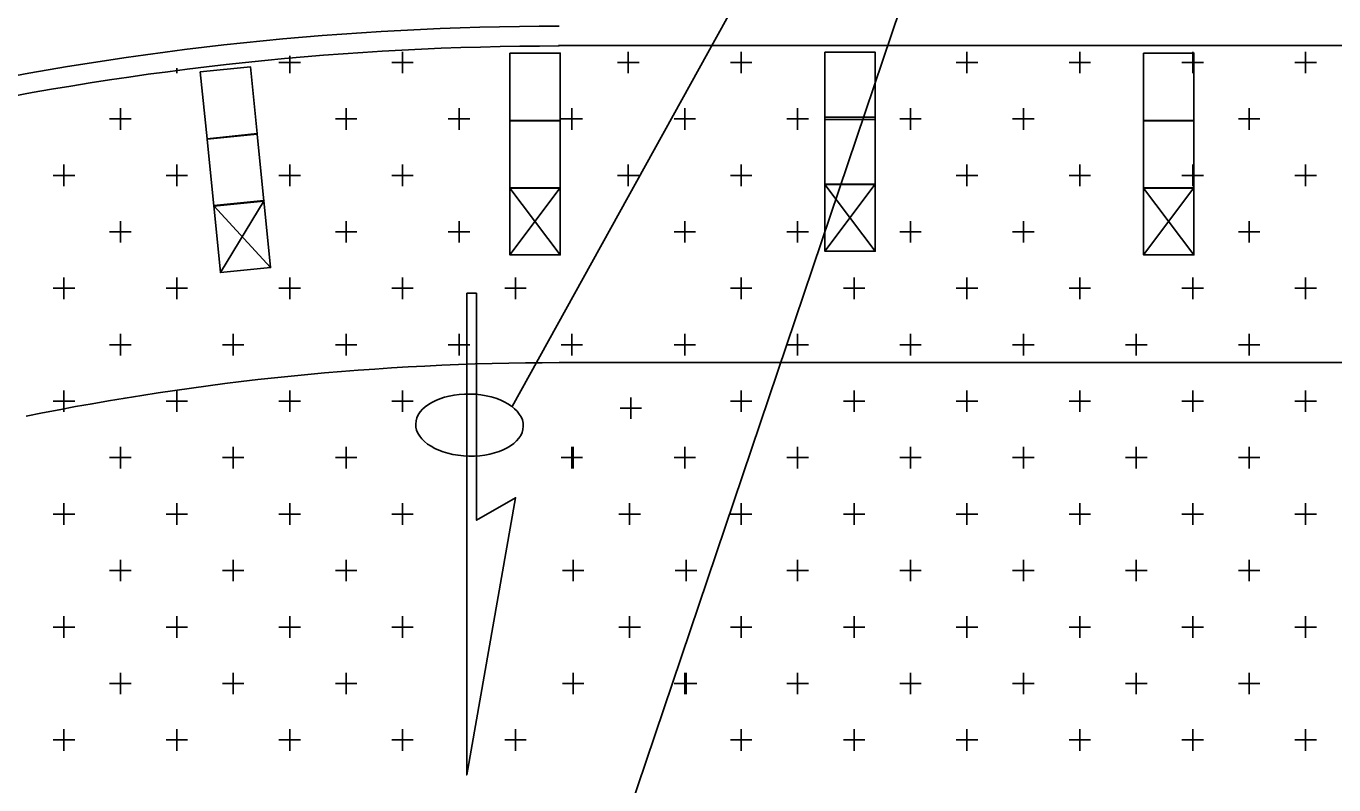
# Model space of a CAD drawing. Extents: x 1312564.2 to 1312581.5, y 1207298.4 to 1207352.6.
# Drawn here: x 1312578.225 to 1312578.951, y 1207305.293 to 1207305.715 of the extents above; entities that cross this region are included whole.
import ezdxf

# ---------------------------------------------------------------- set-up
doc = ezdxf.new("R2010")
doc.units = 0
for name, color, linetype in [('Level 10', 7, 'Continuous'), ('Level 15', 7, 'Continuous'), ('Level 2', 7, 'Continuous'), ('Level 20', 7, 'Continuous'), ('Level 21', 7, 'Continuous'), ('Level 8', 7, 'Continuous')]:
    doc.layers.add(name, color=color, linetype=linetype)

msp = doc.modelspace()

# ---------------------------------------------------------------- linework, layer by layer
at = {"layer": 'Level 10'}
for p, q in [((1312578.52059, 1207305.70377), (1312580.94163, 1207305.70377)), ((1312578.52084, 1207305.70355), (1312578.52059, 1207305.70377))]:
    msp.add_line(p, q, dxfattribs=at)
msp.add_arc((1312578.52133, 1207304.03357), 1.66997, 90.01657, 113.93173, dxfattribs=at)
at = {"layer": 'Level 15'}
for points in [[(1312578.93622, 1207306.15693), (1312578.85649, 1207306.15693), (1312578.49489, 1207305.50331)], [(1312578.93622, 1207306.15693), (1312578.85649, 1207306.15693), (1312578.49632, 1207305.09033)]]:
    msp.add_lwpolyline(points, dxfattribs=at)
msp.add_ellipse((1312578.47112, 1207305.49296), major_axis=(0.02989, -0.00062), ratio=0.57735, dxfattribs=at)
at = {"layer": 'Level 2'}
msp.add_line((1312578.52088, 1207305.52766), (1312579.22363, 1207305.52766), dxfattribs=at)
msp.add_arc((1312578.52133, 1207304.03357), 1.49408, 90.01657, 101.44681, dxfattribs=at)
at = {"layer": 'Level 20'}
msp.add_line((1312578.47502, 1207305.56622), (1312578.46957, 1207305.56622), dxfattribs=at)
msp.add_lwpolyline([(1312578.46957, 1207305.56622), (1312578.46957, 1207305.29867), (1312578.49671, 1207305.45263), (1312578.47502, 1207305.4401), (1312578.47502, 1207305.56622)], dxfattribs=at)
at = {"layer": 'Level 21'}
for p, q in [((1312578.43393, 1207305.68841), (1312578.43393, 1207305.70037)), ((1312578.55936, 1207305.68841), (1312578.55936, 1207305.70037)), ((1312578.62207, 1207305.68841), (1312578.62207, 1207305.70037)), ((1312578.7475, 1207305.68841), (1312578.7475, 1207305.70037)), ((1312578.81021, 1207305.68841), (1312578.81021, 1207305.70037)), ((1312578.87293, 1207305.68841), (1312578.87293, 1207305.70037)), ((1312578.93564, 1207305.68841), (1312578.93564, 1207305.70037)), ((1312578.30851, 1207305.68841), (1312578.30851, 1207305.69117)), ((1312578.36524, 1207305.69439), (1312578.3772, 1207305.69439)), ((1312578.37122, 1207305.68841), (1312578.37122, 1207305.69801)), ((1312578.42795, 1207305.69439), (1312578.43991, 1207305.69439)), ((1312578.55338, 1207305.69439), (1312578.56534, 1207305.69439)), ((1312578.61609, 1207305.69439), (1312578.62805, 1207305.69439)), ((1312578.74152, 1207305.69439), (1312578.75348, 1207305.69439)), ((1312578.80423, 1207305.69439), (1312578.81619, 1207305.69439)), ((1312578.86695, 1207305.69439), (1312578.87891, 1207305.69439)), ((1312578.92966, 1207305.69439), (1312578.94162, 1207305.69439)), ((1312578.27117, 1207305.66303), (1312578.28313, 1207305.66303)), ((1312578.27715, 1207305.65705), (1312578.27715, 1207305.66901)), ((1312578.3966, 1207305.66303), (1312578.40258, 1207305.66303)), ((1312578.40258, 1207305.65705), (1312578.40258, 1207305.66901)), ((1312578.40258, 1207305.66303), (1312578.40856, 1207305.66303)), ((1312578.45931, 1207305.66303), (1312578.47127, 1207305.66303)), ((1312578.46529, 1207305.65705), (1312578.46529, 1207305.66901)), ((1312578.52202, 1207305.66303), (1312578.53398, 1207305.66303)), ((1312578.528, 1207305.65705), (1312578.528, 1207305.66901)), ((1312578.58474, 1207305.66303), (1312578.5967, 1207305.66303)), ((1312578.59072, 1207305.65705), (1312578.59072, 1207305.66901)), ((1312578.64745, 1207305.66303), (1312578.65941, 1207305.66303)), ((1312578.65343, 1207305.65705), (1312578.65343, 1207305.66901)), ((1312578.71016, 1207305.66303), (1312578.72212, 1207305.66303)), ((1312578.71614, 1207305.65705), (1312578.71614, 1207305.66901)), ((1312578.77288, 1207305.66303), (1312578.77886, 1207305.66303)), ((1312578.77886, 1207305.65705), (1312578.77886, 1207305.66901)), ((1312578.77886, 1207305.66303), (1312578.78484, 1207305.66303)), ((1312578.8983, 1207305.66303), (1312578.91026, 1207305.66303)), ((1312578.90428, 1207305.65705), (1312578.90428, 1207305.66901)), ((1312578.24579, 1207305.6257), (1312578.24579, 1207305.63766)), ((1312578.30851, 1207305.6257), (1312578.30851, 1207305.63766)), ((1312578.37122, 1207305.6257), (1312578.37122, 1207305.63766)), ((1312578.43393, 1207305.6257), (1312578.43393, 1207305.63766)), ((1312578.55936, 1207305.6257), (1312578.55936, 1207305.63766)), ((1312578.62207, 1207305.6257), (1312578.62207, 1207305.63766)), ((1312578.7475, 1207305.6257), (1312578.7475, 1207305.63766)), ((1312578.81021, 1207305.6257), (1312578.81021, 1207305.63766)), ((1312578.87293, 1207305.6257), (1312578.87293, 1207305.63766)), ((1312578.93564, 1207305.6257), (1312578.93564, 1207305.63766)), ((1312578.23981, 1207305.63168), (1312578.25177, 1207305.63168)), ((1312578.30253, 1207305.63168), (1312578.31449, 1207305.63168)), ((1312578.36524, 1207305.63168), (1312578.3772, 1207305.63168)), ((1312578.42795, 1207305.63168), (1312578.43991, 1207305.63168)), ((1312578.55338, 1207305.63168), (1312578.56534, 1207305.63168)), ((1312578.61609, 1207305.63168), (1312578.62805, 1207305.63168)), ((1312578.74152, 1207305.63168), (1312578.75348, 1207305.63168)), ((1312578.80423, 1207305.63168), (1312578.81619, 1207305.63168)), ((1312578.86695, 1207305.63168), (1312578.87891, 1207305.63168)), ((1312578.92966, 1207305.63168), (1312578.94162, 1207305.63168)), ((1312578.27715, 1207305.60032), (1312578.27715, 1207305.6063)), ((1312578.40258, 1207305.60032), (1312578.40258, 1207305.6063)), ((1312578.46529, 1207305.60032), (1312578.46529, 1207305.6063)), ((1312578.59072, 1207305.60032), (1312578.59072, 1207305.6063)), ((1312578.65343, 1207305.60032), (1312578.65343, 1207305.6063)), ((1312578.71614, 1207305.60032), (1312578.71614, 1207305.6063)), ((1312578.77886, 1207305.60032), (1312578.77886, 1207305.6063)), ((1312578.90428, 1207305.60032), (1312578.90428, 1207305.6063)), ((1312578.27117, 1207305.60032), (1312578.28313, 1207305.60032)), ((1312578.27715, 1207305.59434), (1312578.27715, 1207305.60032)), ((1312578.3966, 1207305.60032), (1312578.40258, 1207305.60032)), ((1312578.40258, 1207305.59434), (1312578.40258, 1207305.60032)), ((1312578.40258, 1207305.60032), (1312578.40856, 1207305.60032)), ((1312578.45931, 1207305.60032), (1312578.47127, 1207305.60032)), ((1312578.46529, 1207305.59434), (1312578.46529, 1207305.60032)), ((1312578.58474, 1207305.60032), (1312578.5967, 1207305.60032)), ((1312578.59072, 1207305.59434), (1312578.59072, 1207305.60032)), ((1312578.64745, 1207305.60032), (1312578.65941, 1207305.60032)), ((1312578.65343, 1207305.59434), (1312578.65343, 1207305.60032)), ((1312578.71016, 1207305.60032), (1312578.72212, 1207305.60032)), ((1312578.71614, 1207305.59434), (1312578.71614, 1207305.60032)), ((1312578.77288, 1207305.60032), (1312578.77886, 1207305.60032)), ((1312578.77886, 1207305.59434), (1312578.77886, 1207305.60032)), ((1312578.77886, 1207305.60032), (1312578.78484, 1207305.60032)), ((1312578.8983, 1207305.60032), (1312578.91026, 1207305.60032)), ((1312578.90428, 1207305.59434), (1312578.90428, 1207305.60032)), ((1312578.24579, 1207305.56298), (1312578.24579, 1207305.57494)), ((1312578.30851, 1207305.56298), (1312578.30851, 1207305.57494)), ((1312578.37122, 1207305.56298), (1312578.37122, 1207305.57494)), ((1312578.43393, 1207305.56298), (1312578.43393, 1207305.57494)), ((1312578.49665, 1207305.56298), (1312578.49665, 1207305.57494)), ((1312578.62207, 1207305.56298), (1312578.62207, 1207305.57494)), ((1312578.68479, 1207305.56298), (1312578.68479, 1207305.57494)), ((1312578.7475, 1207305.56298), (1312578.7475, 1207305.57494)), ((1312578.81021, 1207305.56298), (1312578.81021, 1207305.57494)), ((1312578.87293, 1207305.56298), (1312578.87293, 1207305.57494)), ((1312578.93564, 1207305.56298), (1312578.93564, 1207305.57494)), ((1312578.23981, 1207305.56896), (1312578.25177, 1207305.56896)), ((1312578.30253, 1207305.56896), (1312578.31449, 1207305.56896)), ((1312578.36524, 1207305.56896), (1312578.3772, 1207305.56896)), ((1312578.42795, 1207305.56896), (1312578.43991, 1207305.56896)), ((1312578.49067, 1207305.56896), (1312578.50263, 1207305.56896)), ((1312578.61609, 1207305.56896), (1312578.62805, 1207305.56896)), ((1312578.67881, 1207305.56896), (1312578.69077, 1207305.56896)), ((1312578.74152, 1207305.56896), (1312578.75348, 1207305.56896)), ((1312578.80423, 1207305.56896), (1312578.81619, 1207305.56896)), ((1312578.86695, 1207305.56896), (1312578.87891, 1207305.56896)), ((1312578.92966, 1207305.56896), (1312578.94162, 1207305.56896)), ((1312578.27715, 1207305.53163), (1312578.27715, 1207305.54359)), ((1312578.33986, 1207305.53163), (1312578.33986, 1207305.54359)), ((1312578.40258, 1207305.53163), (1312578.40258, 1207305.54359)), ((1312578.46529, 1207305.53163), (1312578.46529, 1207305.54359)), ((1312578.528, 1207305.53163), (1312578.528, 1207305.54359)), ((1312578.59072, 1207305.53163), (1312578.59072, 1207305.54359)), ((1312578.65343, 1207305.53163), (1312578.65343, 1207305.54359)), ((1312578.71614, 1207305.53163), (1312578.71614, 1207305.54359)), ((1312578.77886, 1207305.53163), (1312578.77886, 1207305.54359)), ((1312578.84157, 1207305.53163), (1312578.84157, 1207305.54359)), ((1312578.90428, 1207305.53163), (1312578.90428, 1207305.54359)), ((1312578.27117, 1207305.53761), (1312578.28313, 1207305.53761)), ((1312578.33388, 1207305.53761), (1312578.34584, 1207305.53761)), ((1312578.3966, 1207305.53761), (1312578.40258, 1207305.53761)), ((1312578.40258, 1207305.53761), (1312578.40856, 1207305.53761)), ((1312578.45931, 1207305.53761), (1312578.47127, 1207305.53761)), ((1312578.52202, 1207305.53761), (1312578.53398, 1207305.53761)), ((1312578.58474, 1207305.53761), (1312578.5967, 1207305.53761)), ((1312578.64745, 1207305.53761), (1312578.65941, 1207305.53761)), ((1312578.71016, 1207305.53761), (1312578.72212, 1207305.53761)), ((1312578.77288, 1207305.53761), (1312578.77886, 1207305.53761)), ((1312578.77886, 1207305.53761), (1312578.78484, 1207305.53761)), ((1312578.83559, 1207305.53761), (1312578.84755, 1207305.53761)), ((1312578.8983, 1207305.53761), (1312578.91026, 1207305.53761)), ((1312578.24579, 1207305.50027), (1312578.24579, 1207305.51223)), ((1312578.30851, 1207305.50027), (1312578.30851, 1207305.51223)), ((1312578.37122, 1207305.50027), (1312578.37122, 1207305.51223)), ((1312578.43393, 1207305.50027), (1312578.43393, 1207305.51223)), ((1312578.62207, 1207305.50027), (1312578.62207, 1207305.51223)), ((1312578.68479, 1207305.50027), (1312578.68479, 1207305.51223)), ((1312578.7475, 1207305.50027), (1312578.7475, 1207305.51223)), ((1312578.81021, 1207305.50027), (1312578.81021, 1207305.51223)), ((1312578.87293, 1207305.50027), (1312578.87293, 1207305.51223)), ((1312578.93564, 1207305.50027), (1312578.93564, 1207305.51223)), ((1312578.23981, 1207305.50625), (1312578.25177, 1207305.50625)), ((1312578.30253, 1207305.50625), (1312578.31449, 1207305.50625)), ((1312578.36524, 1207305.50625), (1312578.3772, 1207305.50625)), ((1312578.42795, 1207305.50625), (1312578.43991, 1207305.50625)), ((1312578.55476, 1207305.50236), (1312578.56672, 1207305.50236)), ((1312578.56074, 1207305.49638), (1312578.56074, 1207305.50834)), ((1312578.61609, 1207305.50625), (1312578.62805, 1207305.50625)), ((1312578.67881, 1207305.50625), (1312578.69077, 1207305.50625)), ((1312578.74152, 1207305.50625), (1312578.75348, 1207305.50625)), ((1312578.80423, 1207305.50625), (1312578.81619, 1207305.50625)), ((1312578.86695, 1207305.50625), (1312578.87891, 1207305.50625)), ((1312578.92966, 1207305.50625), (1312578.94162, 1207305.50625)), ((1312578.27715, 1207305.46891), (1312578.27715, 1207305.48087)), ((1312578.33986, 1207305.46891), (1312578.33986, 1207305.48087)), ((1312578.40258, 1207305.46891), (1312578.40258, 1207305.48087)), ((1312578.528, 1207305.46891), (1312578.528, 1207305.48087)), ((1312578.52874, 1207305.46891), (1312578.52874, 1207305.48087)), ((1312578.59072, 1207305.46891), (1312578.59072, 1207305.48087)), ((1312578.65343, 1207305.46891), (1312578.65343, 1207305.48087)), ((1312578.71614, 1207305.46891), (1312578.71614, 1207305.48087)), ((1312578.77886, 1207305.46891), (1312578.77886, 1207305.48087)), ((1312578.84157, 1207305.46891), (1312578.84157, 1207305.48087)), ((1312578.90428, 1207305.46891), (1312578.90428, 1207305.48087)), ((1312578.27117, 1207305.47489), (1312578.28313, 1207305.47489)), ((1312578.33388, 1207305.47489), (1312578.34584, 1207305.47489)), ((1312578.3966, 1207305.47489), (1312578.40258, 1207305.47489)), ((1312578.40258, 1207305.47489), (1312578.40856, 1207305.47489)), ((1312578.52202, 1207305.47489), (1312578.53398, 1207305.47489)), ((1312578.58474, 1207305.47489), (1312578.5967, 1207305.47489)), ((1312578.64745, 1207305.47489), (1312578.65941, 1207305.47489)), ((1312578.71016, 1207305.47489), (1312578.72212, 1207305.47489)), ((1312578.77288, 1207305.47489), (1312578.77886, 1207305.47489)), ((1312578.77886, 1207305.47489), (1312578.78484, 1207305.47489)), ((1312578.83559, 1207305.47489), (1312578.84755, 1207305.47489)), ((1312578.8983, 1207305.47489), (1312578.91026, 1207305.47489)), ((1312578.24579, 1207305.43756), (1312578.24579, 1207305.44952)), ((1312578.30851, 1207305.43756), (1312578.30851, 1207305.44952)), ((1312578.37122, 1207305.43756), (1312578.37122, 1207305.44952)), ((1312578.43393, 1207305.43756), (1312578.43393, 1207305.44952)), ((1312578.56009, 1207305.43756), (1312578.56009, 1207305.44952)), ((1312578.62207, 1207305.43756), (1312578.62207, 1207305.44952)), ((1312578.68479, 1207305.43756), (1312578.68479, 1207305.44952)), ((1312578.7475, 1207305.43756), (1312578.7475, 1207305.44952)), ((1312578.81021, 1207305.43756), (1312578.81021, 1207305.44952)), ((1312578.87293, 1207305.43756), (1312578.87293, 1207305.44952)), ((1312578.93564, 1207305.43756), (1312578.93564, 1207305.44952)), ((1312578.23981, 1207305.44354), (1312578.25177, 1207305.44354)), ((1312578.30253, 1207305.44354), (1312578.31449, 1207305.44354)), ((1312578.36524, 1207305.44354), (1312578.3772, 1207305.44354)), ((1312578.42795, 1207305.44354), (1312578.43991, 1207305.44354)), ((1312578.55412, 1207305.44354), (1312578.56607, 1207305.44354)), ((1312578.61609, 1207305.44354), (1312578.62805, 1207305.44354)), ((1312578.67881, 1207305.44354), (1312578.69077, 1207305.44354)), ((1312578.74152, 1207305.44354), (1312578.75348, 1207305.44354)), ((1312578.80423, 1207305.44354), (1312578.81619, 1207305.44354)), ((1312578.86695, 1207305.44354), (1312578.87891, 1207305.44354)), ((1312578.92966, 1207305.44354), (1312578.94162, 1207305.44354)), ((1312578.27715, 1207305.4062), (1312578.27715, 1207305.41816)), ((1312578.33986, 1207305.4062), (1312578.33986, 1207305.41816)), ((1312578.40258, 1207305.4062), (1312578.40258, 1207305.41816)), ((1312578.52874, 1207305.4062), (1312578.52874, 1207305.41816)), ((1312578.59145, 1207305.4062), (1312578.59145, 1207305.41816)), ((1312578.65343, 1207305.4062), (1312578.65343, 1207305.41816)), ((1312578.71614, 1207305.4062), (1312578.71614, 1207305.41816)), ((1312578.77886, 1207305.4062), (1312578.77886, 1207305.41816)), ((1312578.84157, 1207305.4062), (1312578.84157, 1207305.41816)), ((1312578.90428, 1207305.4062), (1312578.90428, 1207305.41816)), ((1312578.27117, 1207305.41218), (1312578.28313, 1207305.41218)), ((1312578.33388, 1207305.41218), (1312578.34584, 1207305.41218)), ((1312578.3966, 1207305.41218), (1312578.40258, 1207305.41218)), ((1312578.40258, 1207305.41218), (1312578.40856, 1207305.41218)), ((1312578.52276, 1207305.41218), (1312578.53472, 1207305.41218)), ((1312578.58547, 1207305.41218), (1312578.59743, 1207305.41218)), ((1312578.64745, 1207305.41218), (1312578.65941, 1207305.41218)), ((1312578.71016, 1207305.41218), (1312578.72212, 1207305.41218)), ((1312578.77288, 1207305.41218), (1312578.77886, 1207305.41218)), ((1312578.77886, 1207305.41218), (1312578.78484, 1207305.41218)), ((1312578.83559, 1207305.41218), (1312578.84755, 1207305.41218)), ((1312578.8983, 1207305.41218), (1312578.91026, 1207305.41218)), ((1312578.24579, 1207305.37484), (1312578.24579, 1207305.3868)), ((1312578.30851, 1207305.37484), (1312578.30851, 1207305.3868)), ((1312578.37122, 1207305.37484), (1312578.37122, 1207305.3868)), ((1312578.43393, 1207305.37484), (1312578.43393, 1207305.3868)), ((1312578.56009, 1207305.37484), (1312578.56009, 1207305.3868)), ((1312578.62207, 1207305.37484), (1312578.62207, 1207305.3868)), ((1312578.68479, 1207305.37484), (1312578.68479, 1207305.3868)), ((1312578.7475, 1207305.37484), (1312578.7475, 1207305.3868)), ((1312578.81021, 1207305.37484), (1312578.81021, 1207305.3868)), ((1312578.87293, 1207305.37484), (1312578.87293, 1207305.3868)), ((1312578.93564, 1207305.37484), (1312578.93564, 1207305.3868)), ((1312578.23981, 1207305.38082), (1312578.25177, 1207305.38082)), ((1312578.30253, 1207305.38082), (1312578.31449, 1207305.38082)), ((1312578.36524, 1207305.38082), (1312578.3772, 1207305.38082)), ((1312578.42795, 1207305.38082), (1312578.43991, 1207305.38082)), ((1312578.55412, 1207305.38082), (1312578.56607, 1207305.38082)), ((1312578.61609, 1207305.38082), (1312578.62805, 1207305.38082)), ((1312578.67881, 1207305.38082), (1312578.69077, 1207305.38082)), ((1312578.74152, 1207305.38082), (1312578.75348, 1207305.38082)), ((1312578.80423, 1207305.38082), (1312578.81619, 1207305.38082)), ((1312578.86695, 1207305.38082), (1312578.87891, 1207305.38082)), ((1312578.92966, 1207305.38082), (1312578.94162, 1207305.38082)), ((1312578.27715, 1207305.34349), (1312578.27715, 1207305.35545)), ((1312578.33986, 1207305.34349), (1312578.33986, 1207305.35545)), ((1312578.40258, 1207305.34349), (1312578.40258, 1207305.35545)), ((1312578.52874, 1207305.34349), (1312578.52874, 1207305.35545)), ((1312578.59072, 1207305.34349), (1312578.59072, 1207305.35545)), ((1312578.59145, 1207305.34349), (1312578.59145, 1207305.35545)), ((1312578.65343, 1207305.34349), (1312578.65343, 1207305.35545)), ((1312578.71614, 1207305.34349), (1312578.71614, 1207305.35545)), ((1312578.77886, 1207305.34349), (1312578.77886, 1207305.35545)), ((1312578.84157, 1207305.34349), (1312578.84157, 1207305.35545)), ((1312578.90428, 1207305.34349), (1312578.90428, 1207305.35545)), ((1312578.27117, 1207305.34947), (1312578.28313, 1207305.34947)), ((1312578.33388, 1207305.34947), (1312578.34584, 1207305.34947)), ((1312578.3966, 1207305.34947), (1312578.40258, 1207305.34947)), ((1312578.40258, 1207305.34947), (1312578.40856, 1207305.34947)), ((1312578.52276, 1207305.34947), (1312578.53472, 1207305.34947)), ((1312578.58474, 1207305.34947), (1312578.5967, 1207305.34947)), ((1312578.58547, 1207305.34947), (1312578.59743, 1207305.34947)), ((1312578.64745, 1207305.34947), (1312578.65941, 1207305.34947)), ((1312578.71016, 1207305.34947), (1312578.72212, 1207305.34947)), ((1312578.77288, 1207305.34947), (1312578.77886, 1207305.34947)), ((1312578.77886, 1207305.34947), (1312578.78484, 1207305.34947)), ((1312578.83559, 1207305.34947), (1312578.84755, 1207305.34947)), ((1312578.8983, 1207305.34947), (1312578.91026, 1207305.34947)), ((1312578.24579, 1207305.31213), (1312578.24579, 1207305.32409)), ((1312578.30851, 1207305.31213), (1312578.30851, 1207305.32409)), ((1312578.37122, 1207305.31213), (1312578.37122, 1207305.32409)), ((1312578.43393, 1207305.31213), (1312578.43393, 1207305.32409)), ((1312578.49665, 1207305.31213), (1312578.49665, 1207305.32409)), ((1312578.62207, 1207305.31213), (1312578.62207, 1207305.32409)), ((1312578.68479, 1207305.31213), (1312578.68479, 1207305.32409)), ((1312578.7475, 1207305.31213), (1312578.7475, 1207305.32409)), ((1312578.81021, 1207305.31213), (1312578.81021, 1207305.32409)), ((1312578.87293, 1207305.31213), (1312578.87293, 1207305.32409)), ((1312578.93564, 1207305.31213), (1312578.93564, 1207305.32409)), ((1312578.23981, 1207305.31811), (1312578.25177, 1207305.31811)), ((1312578.30253, 1207305.31811), (1312578.31449, 1207305.31811)), ((1312578.36524, 1207305.31811), (1312578.3772, 1207305.31811)), ((1312578.42795, 1207305.31811), (1312578.43991, 1207305.31811)), ((1312578.49067, 1207305.31811), (1312578.50263, 1207305.31811)), ((1312578.61609, 1207305.31811), (1312578.62805, 1207305.31811)), ((1312578.67881, 1207305.31811), (1312578.69077, 1207305.31811)), ((1312578.74152, 1207305.31811), (1312578.75348, 1207305.31811)), ((1312578.80423, 1207305.31811), (1312578.81619, 1207305.31811)), ((1312578.86695, 1207305.31811), (1312578.87891, 1207305.31811)), ((1312578.92966, 1207305.31811), (1312578.94162, 1207305.31811))]:
    msp.add_line(p, q, dxfattribs=at)
at = {"layer": 'Level 8'}
for p, q in [((1312578.69656, 1207305.62686), (1312578.66854, 1207305.58949)), ((1312578.66854, 1207305.62662), (1312578.69656, 1207305.58949)), ((1312578.52154, 1207305.62483), (1312578.49353, 1207305.58745)), ((1312578.49353, 1207305.62459), (1312578.52154, 1207305.58745)), ((1312578.87361, 1207305.62483), (1312578.84559, 1207305.58745)), ((1312578.84559, 1207305.62459), (1312578.87361, 1207305.58745)), ((1312578.32914, 1207305.61472), (1312578.36061, 1207305.58046)), ((1312578.357, 1207305.61766), (1312578.33272, 1207305.57776))]:
    msp.add_line(p, q, dxfattribs=at)
for points in [[(1312578.49353, 1207305.69957), (1312578.52154, 1207305.69957), (1312578.52154, 1207305.6622), (1312578.49353, 1207305.6622)], [(1312578.66854, 1207305.70007), (1312578.69656, 1207305.70007), (1312578.69656, 1207305.6627), (1312578.66854, 1207305.6627)], [(1312578.84559, 1207305.69957), (1312578.87361, 1207305.69957), (1312578.87361, 1207305.6622), (1312578.84559, 1207305.6622)], [(1312578.32157, 1207305.68924), (1312578.34944, 1207305.69203), (1312578.35317, 1207305.65484), (1312578.32529, 1207305.65205)], [(1312578.49353, 1207305.66196), (1312578.52154, 1207305.66196), (1312578.52154, 1207305.62459), (1312578.49353, 1207305.62459)], [(1312578.66854, 1207305.66399), (1312578.69656, 1207305.66399), (1312578.69656, 1207305.62662), (1312578.66854, 1207305.62662)], [(1312578.84559, 1207305.66196), (1312578.87361, 1207305.66196), (1312578.87361, 1207305.62459), (1312578.84559, 1207305.62459)], [(1312578.32531, 1207305.65181), (1312578.35319, 1207305.6546), (1312578.35691, 1207305.61741), (1312578.32903, 1207305.61462)], [(1312578.66854, 1207305.62686), (1312578.69656, 1207305.62686), (1312578.69656, 1207305.58949), (1312578.66854, 1207305.58949)], [(1312578.49353, 1207305.62483), (1312578.52154, 1207305.62483), (1312578.52154, 1207305.58745), (1312578.49353, 1207305.58745)], [(1312578.84559, 1207305.62483), (1312578.87361, 1207305.62483), (1312578.87361, 1207305.58745), (1312578.84559, 1207305.58745)], [(1312578.32901, 1207305.61486), (1312578.35689, 1207305.61765), (1312578.36061, 1207305.58046), (1312578.33273, 1207305.57768)]]:
    msp.add_lwpolyline(points, close=True, dxfattribs=at)
msp.add_arc((1312578.52133, 1207304.03357), 1.68092, 90.01657, 113.93173, dxfattribs=at)

doc.saveas('drawing.dxf')
